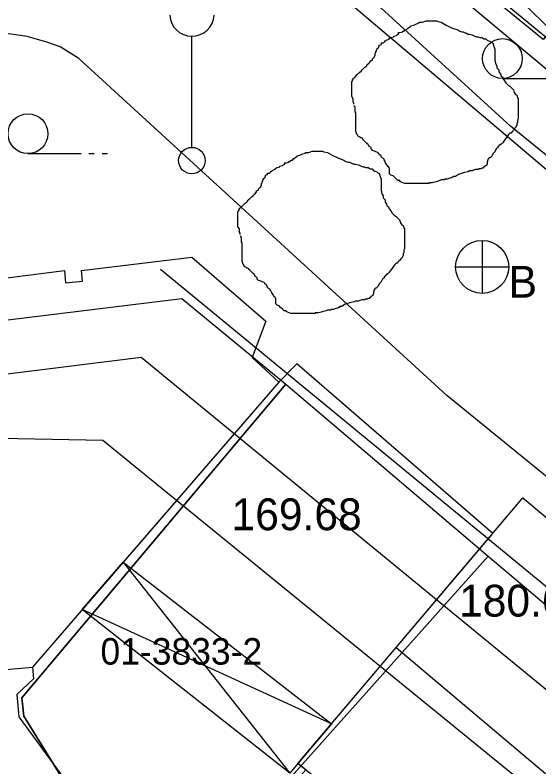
# Model space of a CAD drawing. Extents: x 419101 to 420177, y 4451541 to 4452254.
# Drawn here: x 420055.71 to 420075.47, y 4451762.63 to 4451791 of the extents above; entities that cross this region are included whole.
import ezdxf

# ---------------------------------------------------------------- set-up
doc = ezdxf.new("R2010")
doc.units = 0
for name, color, linetype in [('2_KADASTRO', 7, 'Continuous'), ('3_HALİHAZIR', 7, 'Continuous'), ('Level 10', 7, 'Continuous'), ('Level 15', 7, 'Continuous'), ('Level 27', 7, 'Continuous'), ('Level 28', 7, 'Continuous'), ('Level 3', 7, 'Continuous'), ('Level 60', 7, 'Continuous'), ('Level 9', 7, 'Continuous')]:
    doc.layers.add(name, color=color, linetype=linetype)

msp = doc.modelspace()

# ---------------------------------------------------------------- linework, layer by layer
at = {"layer": '2_KADASTRO'}
for points in [[(420044.2, 4451746.78), (420041.18, 4451777.75), (420062.01, 4451780.31), (420065.92, 4451777.08), (420055.97, 4451765.24), (420056.05, 4451764.55), (420061.01, 4451756.53), (420062.58, 4451754.15), (420063.55, 4451752.44), (420066.32, 4451748.22), (420065.85, 4451748.23)], [(420055.97, 4451765.24), (420065.92, 4451777.08), (420073.55, 4451770.58), (420061.01, 4451756.53), (420056.05, 4451764.55)], [(420061.01, 4451756.53), (420073.55, 4451770.58), (420079.907, 4451765.229), (420080.06, 4451765.1), (420089.43, 4451757.36), (420080.6, 4451746.84), (420075.73, 4451741), (420074.471, 4451739.49), (420073.1, 4451737.01), (420066.914, 4451747.238), (420066.32, 4451748.22), (420063.55, 4451752.44), (420062.58, 4451754.15)]]:
    msp.add_lwpolyline(points, close=True, dxfattribs=at)
at = {"layer": '3_HALİHAZIR'}
for p, q in [((420062.384, 4451786.006), (420062.384, 4451790.199)), ((420074.093, 4451788.607), (420076.093, 4451788.607)), ((420056.202, 4451785.772), (420058.202, 4451785.772)), ((420058.502, 4451785.772), (420058.702, 4451785.772)), ((420059.002, 4451785.772), (420059.202, 4451785.772)), ((420073.328, 4451782.498), (420073.328, 4451780.498)), ((420072.328, 4451781.498), (420074.328, 4451781.498)), ((420059.793, 4451770.359), (420066.071, 4451762.403)), ((420067.647, 4451764.267), (420058.245, 4451768.568))]:
    msp.add_line(p, q, dxfattribs=at)
for points in [[(420067.773, 4451796.489), (420068.038, 4451796.837), (420071.046, 4451800.261), (420073.956, 4451803.571), (420081.563, 4451797.155), (420075.627, 4451790.08)], [(420059.793, 4451770.359), (420067.647, 4451764.267), (420070.091, 4451767.141), (420073.727, 4451771.444), (420066.343, 4451777.836), (420065.663, 4451777.149)], [(420061.965, 4451757.281), (420066.675, 4451762.525), (420066.373, 4451762.769), (420070.091, 4451767.141), (420074.86, 4451772.784), (420091.317, 4451759.034), (420077.697, 4451743.303), (420062.426, 4451755.86), (420062.967, 4451756.424)], [(420059.793, 4451770.359), (420067.647, 4451764.267), (420066.373, 4451762.769), (420066.071, 4451762.403), (420058.245, 4451768.568)], [(420066.373, 4451762.769), (420070.091, 4451767.141), (420076.605, 4451761.63), (420072.928, 4451757.469)], [(420050.207, 4451765.86), (420056.368, 4451766.397), (420056.41, 4451765.96), (420055.78, 4451765.368), (420055.855, 4451764.528), (420057.775, 4451761.902), (420050.578, 4451761.346)]]:
    msp.add_lwpolyline(points, close=True, dxfattribs=at)
for points in [[(420097.876, 4451767.873), (420090.601, 4451773.628), (420074.394, 4451786.806), (420067.499, 4451793.112), (420066.853, 4451793.709), (420066.766, 4451793.745), (420066.705, 4451793.739), (420065.209, 4451792.217), (420065.099, 4451792.165), (420064.98, 4451792.128), (420064.821, 4451792.158), (420062.198, 4451794.34)], [(420109.324, 4451746.258), (420071.992, 4451776.643), (420058.124, 4451789.361), (420057.42, 4451789.805), (420056.913, 4451789.98), (420056.176, 4451790.188), (420054.044, 4451790.485), (420051.867, 4451790.696), (420050.412, 4451790.681), (420048.102, 4451790.392), (420045.666, 4451789.756), (420044.049, 4451789.209), (420042.54, 4451788.58), (420041.024, 4451787.797), (420039.783, 4451786.928), (420038.824, 4451785.959), (420037.654, 4451784.368), (420036.331, 4451782.246), (420034.85, 4451779.44), (420034.094, 4451777.905), (420033.326, 4451776.093), (420032.883, 4451774.818), (420032.741, 4451774.097)], [(420042.901, 4451746.614), (420040.712, 4451767.63), (420040.892, 4451767.724), (420040.086, 4451773.631), (420040.285, 4451773.641), (420039.976, 4451777.219), (420041.632, 4451779.237), (420045.043, 4451779.496), (420045.004, 4451779.766), (420057.574, 4451781.364), (420057.619, 4451780.895), (420058.255, 4451780.96), (420058.221, 4451781.364), (420062.386, 4451781.86), (420065.17, 4451779.455), (420064.654, 4451778.086), (420065.663, 4451777.149), (420056.368, 4451766.397), (420056.368, 4451766.397), (420056.41, 4451765.96), (420055.78, 4451765.368), (420055.855, 4451764.528), (420057.775, 4451761.902)]]:
    msp.add_lwpolyline(points, dxfattribs=at)
for centre, radius in [((420074.093, 4451789.357), 0.75), ((420056.202, 4451786.522), 0.75), ((420062.384, 4451785.506), 0.5), ((420073.328, 4451781.498), 1)]:
    msp.add_circle(centre, radius, dxfattribs=at)
msp.add_arc((420062.384, 4451791.036), 0.837, 183.298, 356.9072, dxfattribs=at)
at = {"layer": 'Level 10'}
for points in [[(420167.583, 4451712.437), (420020.79, 4451834.748), (420040.807, 4451853.732), (420112.025, 4451837.916), (420168.799, 4451827.537)], [(420167.291, 4451684.745), (420161.762, 4451695.839), (420120.289, 4451729.36), (420117.438, 4451726.678), (420116.012, 4451693.246), (420099.972, 4451694.498), (420103.715, 4451742.59), (420060.468, 4451778.074), (420043.182, 4451775.929), (420053.716, 4451675.607), (420036.964, 4451673.283), (420035.538, 4451693.664), (420015.222, 4451692.77), (420016.291, 4451685.44), (419931.368, 4451675.776)]]:
    msp.add_lwpolyline(points, dxfattribs=at)
at = {"layer": 'Level 15'}
msp.add_line((420071.912, 4451794.425), (420078.187, 4451788.151), dxfattribs=at)
at = {"layer": 'Level 27'}
msp.add_line((420061.199, 4451781.411), (420106.835, 4451743.846), dxfattribs=at)
at = {"layer": 'Level 28'}
msp.add_lwpolyline([(420167.6, 4451803.921), (420148.57, 4451780.806), (420122.106, 4451767.539), (420105.216, 4451765.901), (420071.368, 4451793.764)], dxfattribs=at)
at = {"layer": 'Level 3'}
for points in [[(420068.489, 4451787.634), (420068.489, 4451787.66), (420068.489, 4451787.685), (420068.463, 4451787.711), (420068.463, 4451787.737), (420068.463, 4451787.763), (420068.463, 4451787.789), (420068.463, 4451787.815), (420068.463, 4451787.841), (420068.411, 4451787.919), (420068.411, 4451787.997), (420068.411, 4451788.023), (420068.411, 4451788.101), (420068.411, 4451788.179), (420068.411, 4451788.205), (420068.411, 4451788.231), (420068.411, 4451788.257), (420068.411, 4451788.283), (420068.411, 4451788.309), (420068.411, 4451788.335), (420068.411, 4451788.361), (420068.411, 4451788.387), (420068.411, 4451788.413), (420068.411, 4451788.491), (420068.437, 4451788.516), (420068.437, 4451788.542), (420068.437, 4451788.568), (420068.463, 4451788.568), (420068.463, 4451788.594), (420068.463, 4451788.62), (420068.541, 4451788.646), (420068.541, 4451788.672), (420068.619, 4451788.75), (420068.671, 4451788.802), (420068.722, 4451788.828), (420068.722, 4451788.854), (420068.748, 4451788.854), (420068.8, 4451788.932), (420068.852, 4451788.984), (420068.904, 4451789.036), (420068.982, 4451789.088), (420068.982, 4451789.114), (420069.034, 4451789.14), (420069.034, 4451789.166), (420069.06, 4451789.166), (420069.112, 4451789.244), (420069.112, 4451789.27), (420069.189, 4451789.296), (420069.189, 4451789.321), (420069.189, 4451789.347), (420069.241, 4451789.399), (420069.267, 4451789.425), (420069.267, 4451789.451), (420069.293, 4451789.477), (420069.293, 4451789.503), (420069.293, 4451789.529), (420069.293, 4451789.555), (420069.319, 4451789.581), (420069.319, 4451789.607), (420069.319, 4451789.633), (420069.345, 4451789.633), (420069.345, 4451789.659), (420069.345, 4451789.685), (420069.371, 4451789.711), (420069.371, 4451789.737), (420069.423, 4451789.763), (420069.449, 4451789.841), (420069.449, 4451789.867), (420069.527, 4451789.893), (420069.527, 4451789.919), (420069.527, 4451789.945), (420069.604, 4451789.945), (420069.656, 4451789.997), (420069.656, 4451790.023), (420069.682, 4451790.023), (420069.708, 4451790.049), (420069.786, 4451790.075), (420069.812, 4451790.101), (420069.838, 4451790.101), (420069.838, 4451790.127), (420069.89, 4451790.152), (420069.994, 4451790.178), (420069.994, 4451790.204), (420070.097, 4451790.23), (420070.149, 4451790.282), (420070.175, 4451790.282), (420070.175, 4451790.308), (420070.175, 4451790.334), (420070.227, 4451790.334), (420070.331, 4451790.36), (420070.331, 4451790.386), (420070.357, 4451790.386), (420070.383, 4451790.386), (420070.383, 4451790.412), (420070.435, 4451790.438), (420070.461, 4451790.438), (420070.512, 4451790.49), (420070.59, 4451790.542), (420070.642, 4451790.568), (420070.642, 4451790.594), (420070.746, 4451790.62)], [(420070.746, 4451790.62), (420070.85, 4451790.672), (420070.953, 4451790.698), (420070.953, 4451790.724), (420070.979, 4451790.724), (420071.005, 4451790.724), (420071.083, 4451790.724), (420071.213, 4451790.776), (420071.317, 4451790.776), (420071.394, 4451790.776), (420071.446, 4451790.776), (420071.524, 4451790.776), (420071.576, 4451790.776), (420071.602, 4451790.776), (420071.654, 4451790.75), (420071.784, 4451790.724), (420071.965, 4451790.62), (420072.173, 4451790.516), (420072.406, 4451790.438), (420072.484, 4451790.386), (420072.562, 4451790.36), (420072.614, 4451790.36), (420072.666, 4451790.334), (420072.717, 4451790.308), (420072.743, 4451790.308), (420072.795, 4451790.282), (420072.847, 4451790.282), (420072.951, 4451790.256), (420073.055, 4451790.204), (420073.132, 4451790.178), (420073.184, 4451790.178), (420073.236, 4451790.152), (420073.288, 4451790.152), (420073.314, 4451790.152), (420073.392, 4451790.101), (420073.47, 4451790.101), (420073.522, 4451790.049), (420073.573, 4451790.023), (420073.651, 4451789.997), (420073.703, 4451789.945), (420073.729, 4451789.945), (420073.755, 4451789.867), (420073.755, 4451789.841), (420073.781, 4451789.789), (420073.807, 4451789.711), (420073.807, 4451789.685), (420073.807, 4451789.607), (420073.807, 4451789.555), (420073.807, 4451789.477), (420073.807, 4451789.451), (420073.807, 4451789.373), (420073.807, 4451789.296), (420073.833, 4451789.166), (420073.885, 4451789.088), (420073.885, 4451789.01), (420073.963, 4451788.932), (420073.963, 4451788.854), (420074.014, 4451788.776), (420074.04, 4451788.698), (420074.092, 4451788.672), (420074.118, 4451788.594), (420074.17, 4451788.516), (420074.222, 4451788.439), (420074.3, 4451788.361), (420074.378, 4451788.309), (420074.429, 4451788.257), (420074.455, 4451788.231), (420074.507, 4451788.179), (420074.533, 4451788.075), (420074.585, 4451787.997), (420074.637, 4451787.971), (420074.663, 4451787.893), (420074.663, 4451787.867), (420074.689, 4451787.867), (420074.689, 4451787.841), (420074.689, 4451787.815), (420074.689, 4451787.763), (420074.689, 4451787.66), (420074.689, 4451787.608), (420074.689, 4451787.53), (420074.689, 4451787.452), (420074.689, 4451787.374), (420074.689, 4451787.296), (420074.689, 4451787.218), (420074.689, 4451787.166), (420074.689, 4451787.088), (420074.663, 4451787.036), (420074.663, 4451786.932), (420074.637, 4451786.906), (420074.637, 4451786.829), (420074.611, 4451786.803), (420074.611, 4451786.777), (420074.559, 4451786.725), (420074.507, 4451786.647), (420074.481, 4451786.647), (420074.481, 4451786.621), (420074.455, 4451786.595), (420074.429, 4451786.569), (420074.429, 4451786.543), (420074.404, 4451786.543), (420074.378, 4451786.543)], [(420070.435, 4451784.647), (420070.409, 4451784.647), (420070.279, 4451784.699), (420070.253, 4451784.725), (420070.227, 4451784.725), (420070.227, 4451784.751), (420070.149, 4451784.751), (420070.097, 4451784.803), (420070.02, 4451784.881), (420069.968, 4451784.933), (420069.89, 4451784.959), (420069.864, 4451784.985), (420069.838, 4451785.011), (420069.838, 4451785.037), (420069.838, 4451785.115), (420069.838, 4451785.193), (420069.838, 4451785.218), (420069.812, 4451785.244), (420069.812, 4451785.27), (420069.786, 4451785.27), (420069.734, 4451785.348), (420069.682, 4451785.426), (420069.656, 4451785.504), (420069.63, 4451785.53), (420069.63, 4451785.556), (420069.604, 4451785.582), (420069.553, 4451785.608), (420069.527, 4451785.634), (420069.527, 4451785.66), (420069.501, 4451785.686), (420069.501, 4451785.712), (420069.423, 4451785.764), (420069.423, 4451785.79), (420069.397, 4451785.816), (420069.319, 4451785.842), (420069.267, 4451785.868), (420069.189, 4451785.894), (420069.163, 4451785.92), (420069.138, 4451785.946), (420069.138, 4451785.972), (420069.138, 4451785.998), (420069.06, 4451786.049), (420069.06, 4451786.075), (420069.034, 4451786.101), (420069.034, 4451786.127), (420069.008, 4451786.127), (420069.008, 4451786.153), (420068.982, 4451786.153), (420068.956, 4451786.179), (420068.93, 4451786.205), (420068.904, 4451786.231), (420068.878, 4451786.257), (420068.852, 4451786.283), (420068.826, 4451786.309), (420068.826, 4451786.335), (420068.774, 4451786.361), (420068.748, 4451786.361), (420068.722, 4451786.387), (420068.671, 4451786.413), (420068.645, 4451786.439), (420068.645, 4451786.465), (420068.619, 4451786.491), (420068.593, 4451786.517), (420068.593, 4451786.543), (420068.593, 4451786.569), (420068.567, 4451786.595), (420068.567, 4451786.621), (420068.567, 4451786.647), (420068.567, 4451786.725), (420068.567, 4451786.777), (420068.567, 4451786.803), (420068.567, 4451786.829), (420068.567, 4451786.854), (420068.567, 4451786.88), (420068.567, 4451786.906), (420068.567, 4451786.932), (420068.567, 4451786.958), (420068.567, 4451786.984), (420068.567, 4451787.01), (420068.567, 4451787.036), (420068.567, 4451787.062), (420068.567, 4451787.088), (420068.567, 4451787.114), (420068.567, 4451787.14), (420068.567, 4451787.166), (420068.567, 4451787.192), (420068.567, 4451787.27), (420068.567, 4451787.296), (420068.567, 4451787.322), (420068.541, 4451787.322), (420068.541, 4451787.348), (420068.541, 4451787.374), (420068.541, 4451787.4), (420068.541, 4451787.426), (420068.541, 4451787.452), (420068.541, 4451787.478), (420068.541, 4451787.504), (420068.541, 4451787.53), (420068.515, 4451787.53), (420068.515, 4451787.556), (420068.515, 4451787.582)], [(420074.378, 4451786.543), (420074.326, 4451786.491), (420074.17, 4451786.283), (420074.118, 4451786.205), (420074.092, 4451786.153), (420074.066, 4451786.153), (420074.04, 4451786.127), (420074.014, 4451786.127), (420074.014, 4451786.101), (420073.988, 4451786.101), (420073.988, 4451786.075), (420073.963, 4451786.075), (420073.963, 4451786.049), (420073.937, 4451786.049), (420073.911, 4451785.972), (420073.885, 4451785.972), (420073.859, 4451785.946), (420073.807, 4451785.842), (420073.729, 4451785.764), (420073.703, 4451785.686), (420073.625, 4451785.608), (420073.599, 4451785.608), (420073.573, 4451785.582), (420073.573, 4451785.556), (420073.547, 4451785.556), (420073.547, 4451785.53), (420073.522, 4451785.452), (420073.522, 4451785.4), (420073.496, 4451785.322), (420073.418, 4451785.296), (420073.418, 4451785.27), (420073.392, 4451785.27), (420073.392, 4451785.244), (420073.366, 4451785.244), (420073.366, 4451785.218), (420073.34, 4451785.218), (420073.314, 4451785.218), (420073.288, 4451785.193), (420073.262, 4451785.193), (420073.236, 4451785.193), (420073.21, 4451785.193), (420073.184, 4451785.167), (420073.158, 4451785.167), (420073.132, 4451785.167), (420073.106, 4451785.167), (420073.081, 4451785.167), (420073.003, 4451785.141), (420072.951, 4451785.115), (420072.873, 4451785.115), (420072.847, 4451785.115), (420072.795, 4451785.089), (420072.666, 4451785.063), (420072.432, 4451784.985), (420072.328, 4451784.907), (420072.25, 4451784.907), (420072.225, 4451784.881), (420072.199, 4451784.881), (420072.173, 4451784.855), (420072.147, 4451784.855), (420072.069, 4451784.829), (420072.017, 4451784.803), (420071.991, 4451784.803), (420071.965, 4451784.803), (420071.939, 4451784.803), (420071.913, 4451784.803), (420071.913, 4451784.777), (420071.887, 4451784.777), (420071.861, 4451784.777), (420071.784, 4451784.777), (420071.732, 4451784.751), (420071.628, 4451784.725), (420071.55, 4451784.699), (420071.446, 4451784.673), (420071.394, 4451784.673), (420071.368, 4451784.673), (420071.343, 4451784.673), (420071.317, 4451784.673), (420071.317, 4451784.647), (420071.291, 4451784.647), (420071.265, 4451784.647), (420071.239, 4451784.647), (420071.213, 4451784.647), (420071.187, 4451784.647), (420071.161, 4451784.647), (420071.135, 4451784.647), (420071.109, 4451784.647), (420071.083, 4451784.647), (420071.005, 4451784.647), (420070.953, 4451784.647), (420070.876, 4451784.647), (420070.824, 4451784.647), (420070.798, 4451784.647), (420070.772, 4451784.647), (420070.72, 4451784.647), (420070.642, 4451784.647), (420070.616, 4451784.647), (420070.564, 4451784.647), (420070.538, 4451784.647), (420070.486, 4451784.647), (420070.461, 4451784.647), (420070.435, 4451784.647)], [(420066.456, 4451785.711), (420066.56, 4451785.763), (420066.663, 4451785.789), (420066.663, 4451785.815), (420066.689, 4451785.815), (420066.715, 4451785.815), (420066.793, 4451785.815), (420066.923, 4451785.867), (420067.027, 4451785.867), (420067.104, 4451785.867), (420067.156, 4451785.867), (420067.234, 4451785.867), (420067.286, 4451785.867), (420067.312, 4451785.867), (420067.364, 4451785.841), (420067.494, 4451785.815), (420067.675, 4451785.711), (420067.883, 4451785.607), (420068.116, 4451785.529), (420068.194, 4451785.477), (420068.272, 4451785.451), (420068.324, 4451785.451), (420068.376, 4451785.425), (420068.427, 4451785.399), (420068.453, 4451785.399), (420068.505, 4451785.373), (420068.557, 4451785.373), (420068.661, 4451785.347), (420068.765, 4451785.295), (420068.842, 4451785.269), (420068.894, 4451785.269), (420068.946, 4451785.243), (420068.998, 4451785.243), (420069.024, 4451785.243), (420069.102, 4451785.192), (420069.18, 4451785.192), (420069.232, 4451785.14), (420069.283, 4451785.114), (420069.361, 4451785.088), (420069.413, 4451785.036), (420069.439, 4451785.036), (420069.465, 4451784.958), (420069.465, 4451784.932), (420069.491, 4451784.88), (420069.517, 4451784.802), (420069.517, 4451784.776), (420069.517, 4451784.698), (420069.517, 4451784.646), (420069.517, 4451784.568), (420069.517, 4451784.542), (420069.517, 4451784.464), (420069.517, 4451784.387), (420069.543, 4451784.257), (420069.595, 4451784.179), (420069.595, 4451784.101), (420069.673, 4451784.023), (420069.673, 4451783.945), (420069.724, 4451783.867), (420069.75, 4451783.789), (420069.802, 4451783.763), (420069.828, 4451783.685), (420069.88, 4451783.607), (420069.932, 4451783.53), (420070.01, 4451783.452), (420070.088, 4451783.4), (420070.139, 4451783.348), (420070.165, 4451783.322), (420070.217, 4451783.27), (420070.243, 4451783.166), (420070.295, 4451783.088), (420070.347, 4451783.062), (420070.373, 4451782.984), (420070.373, 4451782.958), (420070.399, 4451782.958), (420070.399, 4451782.932), (420070.399, 4451782.906), (420070.399, 4451782.854), (420070.399, 4451782.751), (420070.399, 4451782.699), (420070.399, 4451782.621), (420070.399, 4451782.543), (420070.399, 4451782.465), (420070.399, 4451782.387), (420070.399, 4451782.309), (420070.399, 4451782.257), (420070.399, 4451782.179), (420070.373, 4451782.127), (420070.373, 4451782.023), (420070.347, 4451781.997), (420070.347, 4451781.92), (420070.321, 4451781.894), (420070.321, 4451781.868), (420070.269, 4451781.816), (420070.217, 4451781.738), (420070.191, 4451781.738), (420070.191, 4451781.712), (420070.165, 4451781.686), (420070.139, 4451781.66), (420070.139, 4451781.634), (420070.114, 4451781.634), (420070.088, 4451781.634)], [(420064.199, 4451782.725), (420064.199, 4451782.751), (420064.199, 4451782.776), (420064.173, 4451782.802), (420064.173, 4451782.828), (420064.173, 4451782.854), (420064.173, 4451782.88), (420064.173, 4451782.906), (420064.173, 4451782.932), (420064.121, 4451783.01), (420064.121, 4451783.088), (420064.121, 4451783.114), (420064.121, 4451783.192), (420064.121, 4451783.27), (420064.121, 4451783.296), (420064.121, 4451783.322), (420064.121, 4451783.348), (420064.121, 4451783.374), (420064.121, 4451783.4), (420064.121, 4451783.426), (420064.121, 4451783.452), (420064.121, 4451783.478), (420064.121, 4451783.504), (420064.121, 4451783.582), (420064.147, 4451783.607), (420064.147, 4451783.633), (420064.147, 4451783.659), (420064.173, 4451783.659), (420064.173, 4451783.685), (420064.173, 4451783.711), (420064.251, 4451783.737), (420064.251, 4451783.763), (420064.329, 4451783.841), (420064.381, 4451783.893), (420064.432, 4451783.919), (420064.432, 4451783.945), (420064.458, 4451783.945), (420064.51, 4451784.023), (420064.562, 4451784.075), (420064.614, 4451784.127), (420064.692, 4451784.179), (420064.692, 4451784.205), (420064.744, 4451784.231), (420064.744, 4451784.257), (420064.77, 4451784.257), (420064.822, 4451784.335), (420064.822, 4451784.361), (420064.899, 4451784.387), (420064.899, 4451784.412), (420064.899, 4451784.438), (420064.951, 4451784.49), (420064.977, 4451784.516), (420064.977, 4451784.542), (420065.003, 4451784.568), (420065.003, 4451784.594), (420065.003, 4451784.62), (420065.003, 4451784.646), (420065.029, 4451784.672), (420065.029, 4451784.698), (420065.029, 4451784.724), (420065.055, 4451784.724), (420065.055, 4451784.75), (420065.055, 4451784.776), (420065.081, 4451784.802), (420065.081, 4451784.828), (420065.133, 4451784.854), (420065.159, 4451784.932), (420065.159, 4451784.958), (420065.237, 4451784.984), (420065.237, 4451785.01), (420065.237, 4451785.036), (420065.314, 4451785.036), (420065.366, 4451785.088), (420065.366, 4451785.114), (420065.392, 4451785.114), (420065.418, 4451785.14), (420065.496, 4451785.166), (420065.522, 4451785.192), (420065.548, 4451785.192), (420065.548, 4451785.218), (420065.6, 4451785.243), (420065.704, 4451785.269), (420065.704, 4451785.295), (420065.807, 4451785.321), (420065.859, 4451785.373), (420065.885, 4451785.373), (420065.885, 4451785.399), (420065.885, 4451785.425), (420065.937, 4451785.425), (420066.041, 4451785.451), (420066.041, 4451785.477), (420066.067, 4451785.477), (420066.093, 4451785.477), (420066.093, 4451785.503), (420066.145, 4451785.529), (420066.171, 4451785.529), (420066.222, 4451785.581), (420066.3, 4451785.633), (420066.352, 4451785.659), (420066.352, 4451785.685), (420066.456, 4451785.711)], [(420066.145, 4451779.738), (420066.119, 4451779.738), (420065.989, 4451779.79), (420065.963, 4451779.816), (420065.937, 4451779.816), (420065.937, 4451779.842), (420065.859, 4451779.842), (420065.807, 4451779.894), (420065.73, 4451779.972), (420065.678, 4451780.024), (420065.6, 4451780.05), (420065.574, 4451780.076), (420065.548, 4451780.102), (420065.548, 4451780.128), (420065.548, 4451780.206), (420065.548, 4451780.284), (420065.548, 4451780.309), (420065.522, 4451780.335), (420065.522, 4451780.361), (420065.496, 4451780.361), (420065.444, 4451780.439), (420065.392, 4451780.517), (420065.366, 4451780.595), (420065.34, 4451780.621), (420065.34, 4451780.647), (420065.314, 4451780.673), (420065.263, 4451780.699), (420065.237, 4451780.725), (420065.237, 4451780.751), (420065.211, 4451780.777), (420065.211, 4451780.803), (420065.133, 4451780.855), (420065.133, 4451780.881), (420065.107, 4451780.907), (420065.029, 4451780.933), (420064.977, 4451780.959), (420064.899, 4451780.985), (420064.873, 4451781.011), (420064.848, 4451781.037), (420064.848, 4451781.063), (420064.848, 4451781.089), (420064.77, 4451781.14), (420064.77, 4451781.166), (420064.744, 4451781.192), (420064.744, 4451781.218), (420064.718, 4451781.218), (420064.718, 4451781.244), (420064.692, 4451781.244), (420064.666, 4451781.27), (420064.64, 4451781.296), (420064.614, 4451781.322), (420064.588, 4451781.348), (420064.562, 4451781.374), (420064.536, 4451781.4), (420064.536, 4451781.426), (420064.484, 4451781.452), (420064.458, 4451781.452), (420064.432, 4451781.478), (420064.381, 4451781.504), (420064.355, 4451781.53), (420064.355, 4451781.556), (420064.329, 4451781.582), (420064.303, 4451781.608), (420064.303, 4451781.634), (420064.303, 4451781.66), (420064.277, 4451781.686), (420064.277, 4451781.712), (420064.277, 4451781.738), (420064.277, 4451781.816), (420064.277, 4451781.868), (420064.277, 4451781.894), (420064.277, 4451781.92), (420064.277, 4451781.945), (420064.277, 4451781.971), (420064.277, 4451781.997), (420064.277, 4451782.023), (420064.277, 4451782.049), (420064.277, 4451782.075), (420064.277, 4451782.101), (420064.277, 4451782.127), (420064.277, 4451782.153), (420064.277, 4451782.179), (420064.277, 4451782.205), (420064.277, 4451782.231), (420064.277, 4451782.257), (420064.277, 4451782.283), (420064.277, 4451782.361), (420064.277, 4451782.387), (420064.277, 4451782.413), (420064.251, 4451782.413), (420064.251, 4451782.439), (420064.251, 4451782.465), (420064.251, 4451782.491), (420064.251, 4451782.517), (420064.251, 4451782.543), (420064.251, 4451782.569), (420064.251, 4451782.595), (420064.251, 4451782.621), (420064.225, 4451782.621), (420064.225, 4451782.647), (420064.225, 4451782.673)], [(420070.088, 4451781.634), (420070.036, 4451781.582), (420069.88, 4451781.374), (420069.828, 4451781.296), (420069.802, 4451781.244), (420069.776, 4451781.244), (420069.75, 4451781.218), (420069.724, 4451781.218), (420069.724, 4451781.192), (420069.698, 4451781.192), (420069.698, 4451781.166), (420069.673, 4451781.166), (420069.673, 4451781.14), (420069.647, 4451781.14), (420069.621, 4451781.063), (420069.595, 4451781.063), (420069.569, 4451781.037), (420069.517, 4451780.933), (420069.439, 4451780.855), (420069.413, 4451780.777), (420069.335, 4451780.699), (420069.309, 4451780.699), (420069.283, 4451780.673), (420069.283, 4451780.647), (420069.257, 4451780.647), (420069.257, 4451780.621), (420069.232, 4451780.543), (420069.232, 4451780.491), (420069.206, 4451780.413), (420069.128, 4451780.387), (420069.128, 4451780.361), (420069.102, 4451780.361), (420069.102, 4451780.335), (420069.076, 4451780.335), (420069.076, 4451780.309), (420069.05, 4451780.309), (420069.024, 4451780.309), (420068.998, 4451780.284), (420068.972, 4451780.284), (420068.946, 4451780.284), (420068.92, 4451780.284), (420068.894, 4451780.258), (420068.868, 4451780.258), (420068.842, 4451780.258), (420068.816, 4451780.258), (420068.791, 4451780.258), (420068.713, 4451780.232), (420068.661, 4451780.206), (420068.583, 4451780.206), (420068.557, 4451780.206), (420068.505, 4451780.18), (420068.376, 4451780.154), (420068.142, 4451780.076), (420068.038, 4451779.998), (420067.96, 4451779.998), (420067.935, 4451779.972), (420067.909, 4451779.972), (420067.883, 4451779.946), (420067.857, 4451779.946), (420067.779, 4451779.92), (420067.727, 4451779.894), (420067.701, 4451779.894), (420067.675, 4451779.894), (420067.649, 4451779.894), (420067.623, 4451779.894), (420067.623, 4451779.868), (420067.597, 4451779.868), (420067.571, 4451779.868), (420067.494, 4451779.868), (420067.442, 4451779.842), (420067.338, 4451779.816), (420067.26, 4451779.79), (420067.156, 4451779.764), (420067.104, 4451779.764), (420067.078, 4451779.764), (420067.053, 4451779.764), (420067.027, 4451779.764), (420067.027, 4451779.738), (420067.001, 4451779.738), (420066.975, 4451779.738), (420066.949, 4451779.738), (420066.923, 4451779.738), (420066.897, 4451779.738), (420066.871, 4451779.738), (420066.845, 4451779.738), (420066.819, 4451779.738), (420066.793, 4451779.738), (420066.715, 4451779.738), (420066.663, 4451779.738), (420066.586, 4451779.738), (420066.534, 4451779.738), (420066.508, 4451779.738), (420066.482, 4451779.738), (420066.43, 4451779.738), (420066.352, 4451779.738), (420066.326, 4451779.738), (420066.274, 4451779.738), (420066.248, 4451779.738), (420066.196, 4451779.738), (420066.171, 4451779.738), (420066.145, 4451779.738)]]:
    msp.add_lwpolyline(points, dxfattribs=at)
at = {"layer": 'Level 60'}
msp.add_lwpolyline([(420017.518, 4451834.454), (420113.41, 4451753.308), (420120.388, 4451844.158), (420045.455, 4451863.296)], close=True, dxfattribs=at)
at = {"layer": 'Level 9'}
msp.add_lwpolyline([(420167.24, 4451679.956), (420163.8, 4451678.926), (420159.728, 4451691.971), (420112.119, 4451731.678), (420059.031, 4451774.95), (420044.915, 4451775.227), (420054.335, 4451689.275), (420017.244, 4451684.833), (419969.183, 4451677.077), (419959.772, 4451760.935), (419939.289, 4451759.546), (419944.271, 4451715.674), (419953.405, 4451654.03), (419964.491, 4451545.652), (419986.911, 4451547.873), (419987.366, 4451542.396)], dxfattribs=at)

# ---------------------------------------------------------------- texts
at = {"layer": '2_KADASTRO'}
msp.add_text('01-3833-2', height=1, dxfattribs=at).set_placement((420058.936, 4451766.495))
at = {"layer": '3_HALİHAZIR'}
for s, p in [('B', (420074.328, 4451780.337)), ('169.68 ', (420063.878, 4451771.564)), ('180.65 ', (420072.458, 4451768.307))]:
    msp.add_text(s, height=1.2, dxfattribs=at).set_placement(p)

doc.saveas('drawing.dxf')
